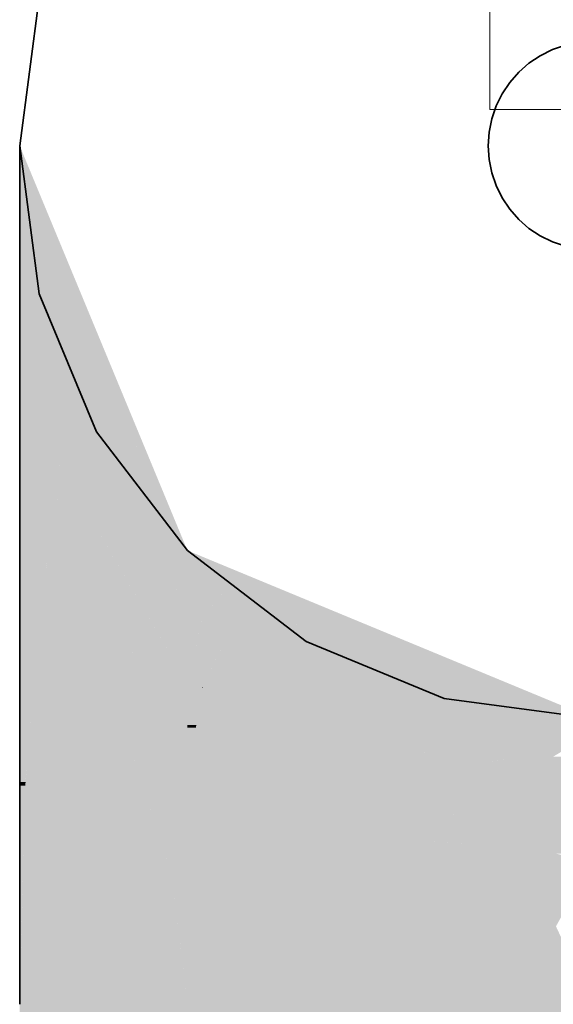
# Model space of a CAD drawing. Extents: x -223 to 557, y -138 to 606.
# Tile 311 of 347: x 263.463 to 263.976, y 355.931 to 356.878. Entities that reach past the tile are written whole.
import ezdxf
from ezdxf.lldxf.tags import DXFTag

# ---------------------------------------------------------------- set-up
doc = ezdxf.new("R2010")
doc.units = 0
doc.layers.get('0').update_dxf_attribs({"lineweight": 35})
doc.layers.add('0-Shading', color=7, linetype='Continuous', lineweight=35)
doc.layers.add('5_EG-HLSE', color=7, linetype='Continuous', lineweight=25)
doc.layers.add('H_Heizkoerper', color=1, linetype='Continuous', lineweight=35, true_color=0xff0000)
doc.layers.add('H_Ruecklauf', color=5, linetype='Continuous', lineweight=35, true_color=0x0000ff)
tags = doc.linetypes.add('ALL_S14', pattern=[0.002, 0.001, -0.001]).pattern_tags.tags
tags[6:7] = [DXFTag(74, 4), DXFTag(75, 0), DXFTag(340, '0'), DXFTag(46, 1.0), DXFTag(50, 0.0), DXFTag(44, 0.0), DXFTag(45, 0.0)]
tags[4:5] = [DXFTag(74, 4), DXFTag(75, 0), DXFTag(340, '0'), DXFTag(46, 1.0), DXFTag(50, 0.0), DXFTag(44, 0.0), DXFTag(45, 0.0)]

# ---------------------------------------------------------------- blocks, each defined once
blk = doc.blocks.new('Shading-A07ALDTB1N', base_point=(301.71521, 306.14059))
at = {"layer": '0-Shading', "color": 176, "true_color": 0x000085}
for points in [[(263.47478, 356.72824), (263.46313, 356.72824), (263.46313, 356.75635)], [(263.55084, 356.52371), (263.47478, 356.72824), (263.46313, 356.72824)], [(263.5595, 356.52371), (263.55084, 356.52371), (263.47478, 356.72824)], [(263.57175, 356.49414), (263.56352, 356.49414), (263.55084, 356.52371)], [(263.57175, 356.49414), (263.5595, 356.52371), (263.55084, 356.52371)], [(263.61783, 356.36746), (263.57175, 356.49414), (263.56352, 356.49414)], [(263.62421, 356.36746), (263.61783, 356.36746), (263.57175, 356.49414)], [(263.62421, 356.3526), (263.62421, 356.36746), (263.61783, 356.36746)]]:
    blk.add_solid(points, dxfattribs=at)
at = {"layer": '0-Shading', "color": 174, "true_color": 0x000092}
for points in [[(263.49847, 356.64584), (263.46313, 356.64584), (263.46313, 356.72824)], [(263.52152, 356.52371), (263.49847, 356.64584), (263.46313, 356.64584)], [(263.55084, 356.52371), (263.52152, 356.52371), (263.49847, 356.64584)], [(263.52768, 356.51083), (263.55084, 356.52371), (263.52152, 356.52371)], [(263.55636, 356.51083), (263.52768, 356.51083), (263.55084, 356.52371)], [(263.60339, 356.3526), (263.55636, 356.51083), (263.52768, 356.51083)], [(263.62421, 356.3526), (263.60339, 356.3526), (263.55636, 356.51083)], [(263.60803, 356.3429), (263.62421, 356.3526), (263.60339, 356.3526)], [(263.62421, 356.3429), (263.60803, 356.3429), (263.62421, 356.3526)], [(263.62421, 356.30902), (263.62421, 356.3429), (263.60803, 356.3429)]]:
    blk.add_solid(points, dxfattribs=at)
at = {"layer": '0-Shading', "color": 174, "true_color": 0x00009d}
for points in [[(263.52581, 356.51474), (263.46313, 356.51474), (263.46313, 356.64584)], [(263.46542, 356.51083), (263.52581, 356.51474), (263.46313, 356.51474)], [(263.52768, 356.51083), (263.46542, 356.51083), (263.52581, 356.51474)], [(263.50415, 356.44467), (263.52768, 356.51083), (263.46542, 356.51083)], [(263.55934, 356.44467), (263.50415, 356.44467), (263.52768, 356.51083)], [(263.56378, 356.3429), (263.55934, 356.44467), (263.50415, 356.44467)], [(263.60803, 356.3429), (263.56378, 356.3429), (263.55934, 356.44467)], [(263.5668, 356.33774), (263.60803, 356.3429), (263.56378, 356.3429)], [(263.61049, 356.33774), (263.5668, 356.33774), (263.60803, 356.3429)], [(263.58362, 356.30902), (263.61049, 356.33774), (263.5668, 356.33774)], [(263.62421, 356.30902), (263.58362, 356.30902), (263.61049, 356.33774)], [(263.62421, 356.23972), (263.62421, 356.30902), (263.58362, 356.30902)]]:
    blk.add_solid(points, dxfattribs=at)
at = {"layer": '0-Shading', "color": 174, "true_color": 0x0000a6}
for points in [[(263.50415, 356.44467), (263.46313, 356.44467), (263.46313, 356.51474)], [(263.48727, 356.34387), (263.46313, 356.34387), (263.50415, 356.44467)], [(263.46313, 356.34387), (263.50415, 356.44467), (263.46313, 356.44467)], [(263.57739, 356.31964), (263.48322, 356.31964), (263.50415, 356.44467)], [(263.48322, 356.31964), (263.48727, 356.34387), (263.46313, 356.34387)], [(263.52887, 356.29376), (263.50461, 356.29376), (263.48322, 356.31964)], [(263.62421, 356.23972), (263.57739, 356.31964), (263.48322, 356.31964)], [(263.5368, 356.26849), (263.52554, 356.26849), (263.50461, 356.29376)], [(263.57342, 356.23972), (263.52887, 356.29376), (263.50461, 356.29376)], [(263.62421, 356.23972), (263.57342, 356.23972), (263.52887, 356.29376)], [(263.55002, 356.23895), (263.5368, 356.26849), (263.52554, 356.26849)], [(263.57441, 356.23895), (263.55002, 356.23895), (263.5368, 356.26849)], [(263.58243, 356.19983), (263.57441, 356.23895), (263.55002, 356.23895)], [(263.62421, 356.19983), (263.62421, 356.23972), (263.57342, 356.23972)], [(263.62421, 356.19983), (263.58243, 356.19983), (263.57441, 356.23895)], [(263.62421, 356.14941), (263.62421, 356.19983), (263.58243, 356.19983)]]:
    blk.add_solid(points, dxfattribs=at)
at = {"layer": '0-Shading', "color": 174, "true_color": 0x00008e}
for points in [[(263.66008, 356.3526), (263.62421, 356.3526), (263.62421, 356.36746)], [(263.66605, 356.33585), (263.66008, 356.3526), (263.62421, 356.3526)], [(263.70053, 356.33585), (263.66605, 356.33585), (263.66008, 356.3526)], [(263.70215, 356.33517), (263.66773, 356.33517), (263.66605, 356.33585)], [(263.70215, 356.33517), (263.70053, 356.33585), (263.66605, 356.33585)], [(263.70215, 356.32141), (263.70215, 356.33517), (263.66773, 356.33517)], [(263.73539, 356.32141), (263.70215, 356.32141), (263.70215, 356.33517)], [(263.74298, 356.31827), (263.71001, 356.31827), (263.70215, 356.32141)], [(263.74298, 356.31827), (263.73539, 356.32141), (263.70215, 356.32141)], [(263.72223, 356.31339), (263.74298, 356.31827), (263.71001, 356.31827)], [(263.75476, 356.31339), (263.72223, 356.31339), (263.74298, 356.31827)], [(263.76462, 356.3093), (263.73245, 356.3093), (263.72223, 356.31339)], [(263.76462, 356.3093), (263.75476, 356.31339), (263.72223, 356.31339)], [(263.74298, 356.30508), (263.76462, 356.3093), (263.73245, 356.3093)], [(263.77481, 356.30508), (263.74298, 356.30508), (263.76462, 356.3093)], [(263.7847, 356.30099), (263.7532, 356.30099), (263.74298, 356.30508)], [(263.7847, 356.30099), (263.77481, 356.30508), (263.74298, 356.30508)], [(263.89447, 356.24448), (263.7847, 356.30099), (263.7532, 356.30099)], [(263.92112, 356.24448), (263.89447, 356.24448), (263.7847, 356.30099)], [(263.95883, 356.22885), (263.93351, 356.22885), (263.89447, 356.24448)], [(263.95883, 356.22885), (263.92112, 356.24448), (263.89447, 356.24448)], [(263.98971, 356.20636), (263.95883, 356.22885), (263.93351, 356.22885)], [(264.01312, 356.20636), (263.98971, 356.20636), (263.95883, 356.22885)]]:
    blk.add_solid(points, dxfattribs=at)
at = {"layer": '0-Shading', "color": 174, "true_color": 0x0000ac}
for points in [[(263.63885, 356.34674), (263.62421, 356.34674), (263.62421, 356.3526)], [(263.48322, 356.31964), (263.46313, 356.31964), (263.46313, 356.34387)], [(263.62421, 356.30902), (263.63885, 356.34674), (263.62421, 356.34674)], [(263.66605, 356.33585), (263.63462, 356.33585), (263.63885, 356.34674)], [(263.6433, 356.30902), (263.62421, 356.30902), (263.66605, 356.33585)], [(263.62421, 356.30902), (263.66605, 356.33585), (263.63462, 356.33585)], [(263.70215, 356.32141), (263.65381, 356.32141), (263.66605, 356.33585)], [(263.46875, 356.1449), (263.46313, 356.1449), (263.48322, 356.31964)], [(263.46313, 356.1449), (263.48322, 356.31964), (263.46313, 356.31964)], [(263.49659, 356.30347), (263.48187, 356.30347), (263.48322, 356.31964)], [(263.67889, 356.30377), (263.63885, 356.30377), (263.70215, 356.32141)], [(263.63885, 356.30377), (263.70215, 356.32141), (263.65381, 356.32141)], [(263.72223, 356.31339), (263.69156, 356.31339), (263.70215, 356.32141)], [(263.68742, 356.29404), (263.66605, 356.29404), (263.72223, 356.31339)], [(263.66605, 356.29404), (263.72223, 356.31339), (263.69156, 356.31339)], [(263.74298, 356.30508), (263.70729, 356.30508), (263.72223, 356.31339)], [(263.50461, 356.29376), (263.48107, 356.29376), (263.48187, 356.30347)], [(263.50461, 356.29376), (263.49659, 356.30347), (263.48187, 356.30347)], [(263.63885, 356.30377), (263.6433, 356.30902), (263.62421, 356.30902)], [(263.66605, 356.29404), (263.67889, 356.30377), (263.63885, 356.30377)], [(263.71626, 356.28937), (263.67902, 356.28937), (263.74298, 356.30508)], [(263.67902, 356.28937), (263.74298, 356.30508), (263.70729, 356.30508)], [(263.80301, 356.28107), (263.70215, 356.28107), (263.74298, 356.30508)], [(263.46848, 356.14154), (263.50461, 356.29376), (263.48107, 356.29376)], [(263.55002, 356.23895), (263.4916, 356.23895), (263.50461, 356.29376)], [(263.67902, 356.28937), (263.68742, 356.29404), (263.66605, 356.29404)], [(263.70215, 356.28107), (263.71626, 356.28937), (263.67902, 356.28937)], [(263.80417, 356.24448), (263.80301, 356.28107), (263.70215, 356.28107)], [(263.89447, 356.24448), (263.80417, 356.24448), (263.80301, 356.28107)], [(263.82315, 356.23767), (263.89447, 356.24448), (263.80417, 356.24448)], [(263.91148, 356.23767), (263.82315, 356.23767), (263.89447, 356.24448)], [(263.58136, 356.14154), (263.46848, 356.14154), (263.55002, 356.23895)], [(263.46848, 356.14154), (263.55002, 356.23895), (263.4916, 356.23895)], [(263.62421, 356.14941), (263.57883, 356.14941), (263.55002, 356.23895)], [(263.93655, 356.19699), (263.91148, 356.23767), (263.82315, 356.23767)], [(264.01312, 356.19699), (263.93655, 356.19699), (263.91148, 356.23767)], [(263.98972, 356.17792), (264.01312, 356.19699), (263.93655, 356.19699)], [(263.60977, 356.05325), (263.62421, 356.14941), (263.57883, 356.14941)], [(263.62421, 356.05325), (263.60977, 356.05325), (263.62421, 356.14941)], [(263.46848, 356.14154), (263.46875, 356.1449), (263.46313, 356.1449)], [(263.60977, 356.05325), (263.58136, 356.14154), (263.46848, 356.14154)], [(263.62421, 356.04422), (263.62421, 356.05325), (263.60977, 356.05325)]]:
    blk.add_solid(points, dxfattribs=at)
at = {"layer": '0-Shading', "color": 172, "true_color": 0x0000c7}
for points in [[(263.63885, 356.30377), (263.62524, 356.30377), (263.62421, 356.30902)], [(263.63153, 356.27173), (263.62421, 356.27173), (263.62421, 356.30902)], [(263.63153, 356.27173), (263.63885, 356.30377), (263.62524, 356.30377)], [(263.66605, 356.29404), (263.63663, 356.29404), (263.63885, 356.30377)], [(263.65569, 356.27173), (263.63153, 356.27173), (263.66605, 356.29404)], [(263.63153, 356.27173), (263.66605, 356.29404), (263.63663, 356.29404)], [(263.67902, 356.28937), (263.66388, 356.28937), (263.66605, 356.29404)], [(263.63928, 356.23636), (263.67902, 356.28937), (263.66388, 356.28937)], [(263.70215, 356.28107), (263.67279, 356.28107), (263.67902, 356.28937)], [(263.67145, 356.2355), (263.63864, 356.2355), (263.70215, 356.28107)], [(263.63864, 356.2355), (263.70215, 356.28107), (263.67279, 356.28107)], [(263.82315, 356.23767), (263.67291, 356.23767), (263.70215, 356.28107)], [(263.63781, 356.23972), (263.62421, 356.23972), (263.63153, 356.27173)], [(263.62421, 356.23972), (263.63153, 356.27173), (263.62421, 356.27173)], [(263.63847, 356.23636), (263.65569, 356.27173), (263.63153, 356.27173)], [(263.63928, 356.23636), (263.63847, 356.23636), (263.65569, 356.27173)], [(263.63864, 356.2355), (263.63781, 356.23972), (263.62421, 356.23972)], [(263.63864, 356.2355), (263.63928, 356.23636), (263.63847, 356.23636)], [(263.66605, 356.22748), (263.67145, 356.2355), (263.63864, 356.2355)], [(263.80202, 356.22748), (263.66605, 356.22748), (263.82315, 356.23767)], [(263.66605, 356.22748), (263.82315, 356.23767), (263.67291, 356.23767)], [(263.92047, 356.2027), (263.75064, 356.2027), (263.82315, 356.23767)], [(263.98972, 356.17792), (263.98942, 356.17792), (263.82315, 356.23767)], [(263.75064, 356.2027), (263.80202, 356.22748), (263.66605, 356.22748)], [(263.83542, 356.17786), (263.92047, 356.2027), (263.75064, 356.2027)], [(263.98959, 356.17786), (263.83542, 356.17786), (263.92047, 356.2027)], [(263.89343, 356.16086), (263.98959, 356.17786), (263.83542, 356.17786)], [(263.97067, 356.16638), (263.92468, 356.16638), (263.98959, 356.17786)], [(264.01312, 356.16086), (263.89343, 356.16086), (264.01312, 356.1694)], [(263.97067, 356.16638), (264.01312, 356.1694), (263.97565, 356.1694)], [(263.89343, 356.16086), (263.97067, 356.16638), (263.92468, 356.16638)], [(264.01312, 356.12582), (264.01312, 356.16086), (263.89343, 356.16086)]]:
    blk.add_solid(points, dxfattribs=at)
at = {"layer": '0-Shading', "color": 172, "true_color": 0x0000dd}
for points in [[(263.63864, 356.2355), (263.62421, 356.2355), (263.62421, 356.23972)], [(263.62421, 356.19983), (263.63864, 356.2355), (263.62421, 356.2355)], [(263.63279, 356.19983), (263.62421, 356.19983), (263.63885, 356.23544)], [(263.62421, 356.19983), (263.63885, 356.23544), (263.63862, 356.23544)], [(263.66605, 356.22748), (263.6375, 356.22748), (263.63885, 356.23544)], [(263.63885, 356.23544), (263.63862, 356.23544), (263.63864, 356.2355)], [(263.65586, 356.19708), (263.63232, 356.19708), (263.66605, 356.22748)], [(263.63232, 356.19708), (263.66605, 356.22748), (263.6375, 356.22748)], [(263.75064, 356.2027), (263.65774, 356.2027), (263.66605, 356.22748)], [(263.63232, 356.19708), (263.62421, 356.19708), (263.62421, 356.19983)], [(263.63232, 356.19708), (263.63279, 356.19983), (263.62421, 356.19983)], [(263.62421, 356.14941), (263.63232, 356.19708), (263.62421, 356.19708)], [(263.65347, 356.18997), (263.63111, 356.18997), (263.63232, 356.19708)], [(263.65347, 356.18997), (263.65586, 356.19708), (263.63232, 356.19708)], [(263.73821, 356.18997), (263.65347, 356.18997), (263.75064, 356.2027)], [(263.65347, 356.18997), (263.75064, 356.2027), (263.65774, 356.2027)], [(263.86739, 356.16849), (263.71722, 356.16849), (263.75064, 356.2027)], [(263.63988, 356.14941), (263.62421, 356.14941), (263.65347, 356.18997)], [(263.62421, 356.14941), (263.65347, 356.18997), (263.63111, 356.18997)], [(263.71722, 356.16849), (263.64627, 356.16849), (263.65347, 356.18997)], [(263.71722, 356.16849), (263.73821, 356.18997), (263.65347, 356.18997)], [(263.69561, 356.14636), (263.63885, 356.14636), (263.71722, 356.16849)], [(263.63885, 356.14636), (263.71722, 356.16849), (263.64627, 356.16849)], [(263.81198, 356.1366), (263.68607, 356.1366), (263.71722, 356.16849)], [(263.73989, 356.16086), (263.86739, 356.16849), (263.71722, 356.16849)], [(263.89343, 356.16086), (263.73989, 356.16086), (263.86739, 356.16849)], [(263.81534, 356.13547), (263.89343, 356.16086), (263.73989, 356.16086)], [(263.92813, 356.13547), (263.81534, 356.13547), (263.89343, 356.16086)], [(264.01312, 356.12582), (263.94131, 356.12582), (263.89343, 356.16086)], [(263.63885, 356.14636), (263.63988, 356.14941), (263.62421, 356.14941)], [(263.68607, 356.1366), (263.69561, 356.14636), (263.63885, 356.14636)], [(263.69151, 356.13547), (263.81198, 356.1366), (263.68607, 356.1366)], [(263.81534, 356.13547), (263.69151, 356.13547), (263.81198, 356.1366)], [(263.76721, 356.11978), (263.81534, 356.13547), (263.69151, 356.13547)], [(263.86191, 356.11978), (263.76721, 356.11978), (263.81534, 356.13547)], [(263.9913, 356.0762), (263.92813, 356.13547), (263.81534, 356.13547)], [(264.00912, 356.0762), (263.9913, 356.0762), (263.92813, 356.13547)], [(264.01312, 356.07327), (264.01312, 356.12582), (263.94131, 356.12582)], [(263.95221, 356.08148), (263.86191, 356.11978), (263.76721, 356.11978)], [(263.97563, 356.08148), (263.95221, 356.08148), (263.86191, 356.11978)], [(263.9913, 356.0762), (263.97766, 356.0762), (263.95221, 356.08148)], [(263.9913, 356.0762), (263.97563, 356.08148), (263.95221, 356.08148)]]:
    blk.add_solid(points, dxfattribs=at)
at = {"layer": '0-Shading', "color": 5, "true_color": 0x0000ec}
for points in [[(263.63885, 356.14636), (263.62421, 356.14636), (263.62421, 356.14941)], [(263.62421, 356.04422), (263.63885, 356.14636), (263.62421, 356.14636)], [(263.68607, 356.1366), (263.63745, 356.1366), (263.63885, 356.14636)], [(263.64149, 356.04422), (263.62421, 356.04422), (263.68607, 356.1366)], [(263.62421, 356.04422), (263.68607, 356.1366), (263.63745, 356.1366)], [(263.76721, 356.11978), (263.67795, 356.11978), (263.68607, 356.1366)], [(263.668, 356.04248), (263.64066, 356.04248), (263.76721, 356.11978)], [(263.64066, 356.04248), (263.76721, 356.11978), (263.67795, 356.11978)], [(263.87659, 356.09714), (263.73813, 356.09714), (263.76721, 356.11978)], [(263.8768, 356.08289), (263.71984, 356.08289), (263.73813, 356.09714)], [(263.87076, 356.08743), (263.83256, 356.08743), (263.73813, 356.09714)], [(263.95221, 356.08148), (263.87659, 356.09714), (263.73813, 356.09714)], [(263.8768, 356.08289), (263.87076, 356.08743), (263.83256, 356.08743)], [(263.933, 356.08289), (263.8768, 356.08289), (263.87076, 356.08743)], [(263.93373, 356.03989), (263.66467, 356.03989), (263.8768, 356.08289)], [(263.66467, 356.03989), (263.8768, 356.08289), (263.71984, 356.08289)], [(264.01312, 356.06885), (263.89539, 356.06885), (263.8768, 356.08289)], [(263.89043, 356.08148), (263.933, 356.08289), (263.8768, 356.08289)], [(263.95221, 356.08148), (263.89043, 356.08148), (263.933, 356.08289)], [(264.01312, 356.06885), (263.95221, 356.08148), (263.89043, 356.08148)], [(263.97821, 356.00629), (264.01312, 356.06885), (263.89539, 356.06885)], [(263.64066, 356.04248), (263.64149, 356.04422), (263.62421, 356.04422)], [(263.66467, 356.03989), (263.668, 356.04248), (263.64066, 356.04248)], [(263.97821, 356.00629), (263.93373, 356.03989), (263.66467, 356.03989)]]:
    blk.add_solid(points, dxfattribs=at)
at = {"layer": '0-Shading', "color": 174, "true_color": 0x0000b0}
for points in [[(263.46848, 356.14154), (263.46313, 356.14154), (263.46313, 356.1449)], [(263.46313, 355.93137), (263.46848, 356.14154), (263.46313, 356.14154)], [(263.46471, 355.99316), (263.61688, 355.99316), (263.46848, 356.14154)], [(263.60977, 356.05325), (263.55678, 356.05325), (263.46848, 356.14154)], [(263.61688, 355.99316), (263.60977, 356.05325), (263.55678, 356.05325)], [(263.62421, 356.04422), (263.61084, 356.04422), (263.60977, 356.05325)], [(263.62421, 355.93137), (263.62421, 356.04422), (263.61084, 356.04422)], [(263.46313, 355.93137), (263.60803, 355.93137), (263.46471, 355.99316)], [(263.60803, 355.93137), (263.46471, 355.99316), (263.61688, 355.99316)], [(263.60803, 355.93137), (263.62421, 355.93137), (263.61688, 355.99316)], [(263.46313, 355.24231), (263.60803, 355.93137), (263.46313, 355.93137)], [(263.58621, 355.24231), (263.46313, 355.24231), (263.62421, 355.93137)], [(263.46313, 355.24231), (263.62421, 355.93137), (263.60803, 355.93137)], [(263.62421, 353.79501), (263.50639, 353.79501), (263.62421, 355.93137)]]:
    blk.add_solid(points, dxfattribs=at)
at = {"layer": '0-Shading', "color": 5, "true_color": 0x0000f4}
for points in [[(263.64066, 356.04248), (263.62421, 356.04248), (263.62421, 356.04422)], [(263.62421, 355.93137), (263.64066, 356.04248), (263.62421, 356.04248)], [(263.62421, 355.93137), (263.66467, 356.03989), (263.64027, 356.03989)], [(263.66467, 356.03989), (263.64027, 356.03989), (263.64066, 356.04248)], [(263.65214, 356.00629), (263.97821, 356.00629), (263.66467, 356.03989)], [(263.62421, 355.93137), (264.01312, 355.93137), (263.65214, 356.00629)], [(264.01312, 355.93137), (263.65214, 356.00629), (263.97821, 356.00629)]]:
    blk.add_solid(points, dxfattribs=at)
at = {"layer": '0-Shading', "color": 5, "true_color": 0x0000f5}
for points in [[(264.01312, 355.09198), (263.62421, 355.09198), (264.01312, 355.93137)], [(263.62421, 355.09198), (264.01312, 355.93137), (263.62421, 355.93137)]]:
    blk.add_solid(points, dxfattribs=at)
blk = doc.blocks.new('Referenz-A07ALDUO1N', base_point=(-167.6747, -99.33001))
at = {"layer": '5_EG-HLSE', "color": 0, "linetype": 'ALL_S14', "lineweight": 13, "ltscale": 0.13}
for p, q in [((263.91478, 356.79116), (263.91478, 358.79116)), ((263.91478, 356.79116), (263.91478, 356.79116)), ((283.91478, 356.79116), (263.91478, 356.79116))]:
    blk.add_line(p, q, dxfattribs=at)
blk = doc.blocks.new('Heizkörper-A07ALDUY1N', base_point=(254.76642, 350.31396))
at = {"layer": 'H_Ruecklauf', "linetype": 'ByBlock', "lineweight": -2, "ltscale": 0.35}
for p, q in [((263.98723, 356.85295), (263.97485, 356.84875)), ((263.96312, 356.84296), (263.95224, 356.83569)), ((263.97485, 356.84875), (263.96312, 356.84296)), ((263.95224, 356.83569), (263.94241, 356.82707)), ((263.94241, 356.82707), (263.93378, 356.81723)), ((263.93378, 356.81723), (263.92652, 356.80636)), ((263.92652, 356.80636), (263.92073, 356.79462)), ((263.92073, 356.79462), (263.91653, 356.78224)), ((263.91653, 356.78224), (263.91398, 356.76941)), ((263.91398, 356.76941), (263.91312, 356.75636)), ((263.91312, 356.75636), (263.91398, 356.7433)), ((263.91398, 356.7433), (263.91653, 356.73047)), ((263.91653, 356.73047), (263.92074, 356.71809)), ((263.92074, 356.71809), (263.92652, 356.70636)), ((263.92652, 356.70636), (263.93379, 356.69548)), ((263.93379, 356.69548), (263.94242, 356.68565)), ((263.94242, 356.68565), (263.95225, 356.67702)), ((263.95225, 356.67702), (263.96313, 356.66976)), ((263.96313, 356.66976), (263.97486, 356.66397)), ((263.97486, 356.66397), (263.98725, 356.65977))]:
    blk.add_line(p, q, dxfattribs=at)
blk = doc.blocks.new('Geometrie-A07ALE0Q1N', base_point=(199.17796, 299.07855))
at = {"layer": 'H_Ruecklauf', "lineweight": -2}
for p, q in [((263.48186, 356.89871), (263.46312, 356.75636)), ((263.46312, 356.75636), (263.48186, 356.89871)), ((263.46312, 356.75636), (263.48186, 356.61401)), ((263.46312, 356.75636), (263.46312, 356.72825)), ((263.48186, 356.61401), (263.46312, 356.75636)), ((263.46312, 356.72825), (263.46312, 356.64583)), ((263.46312, 356.64583), (263.46312, 356.51473)), ((263.48186, 356.61401), (263.53681, 356.48136)), ((263.53681, 356.48136), (263.48186, 356.61401)), ((263.46312, 356.51473), (263.46312, 356.34386)), ((263.53681, 356.48136), (263.62421, 356.36745)), ((263.62421, 356.36745), (263.53681, 356.48136)), ((263.62421, 356.36745), (263.73812, 356.28005)), ((263.73812, 356.28005), (263.62421, 356.36745)), ((263.46312, 356.34386), (263.46312, 356.14489)), ((263.73812, 356.28005), (263.87077, 356.2251)), ((263.87077, 356.2251), (263.73812, 356.28005)), ((263.87077, 356.2251), (264.01312, 356.20636)), ((264.01312, 356.20636), (263.87077, 356.2251)), ((263.46312, 356.14489), (263.46312, 355.93136))]:
    blk.add_line(p, q, dxfattribs=at)

msp = doc.modelspace()

# ---------------------------------------------------------------- block references
at = {"color": 251, "lineweight": 25, "ltscale": 0.25, "true_color": 0x585858}
msp.add_blockref('Referenz-A07ALDUO1N', (-167.6747, -99.33001), dxfattribs=at)
at = {"linetype": 'Continuous', "ltscale": 0.35}
msp.add_blockref('Geometrie-A07ALE0Q1N', (199.17796, 299.07855), dxfattribs=at)
msp.add_blockref('Shading-A07ALDTB1N', (301.71521, 306.14059))
at = {"layer": 'H_Heizkoerper', "ltscale": 0.35}
msp.add_blockref('Heizkörper-A07ALDUY1N', (254.76642, 350.31396), dxfattribs=at)

doc.saveas('drawing.dxf')
